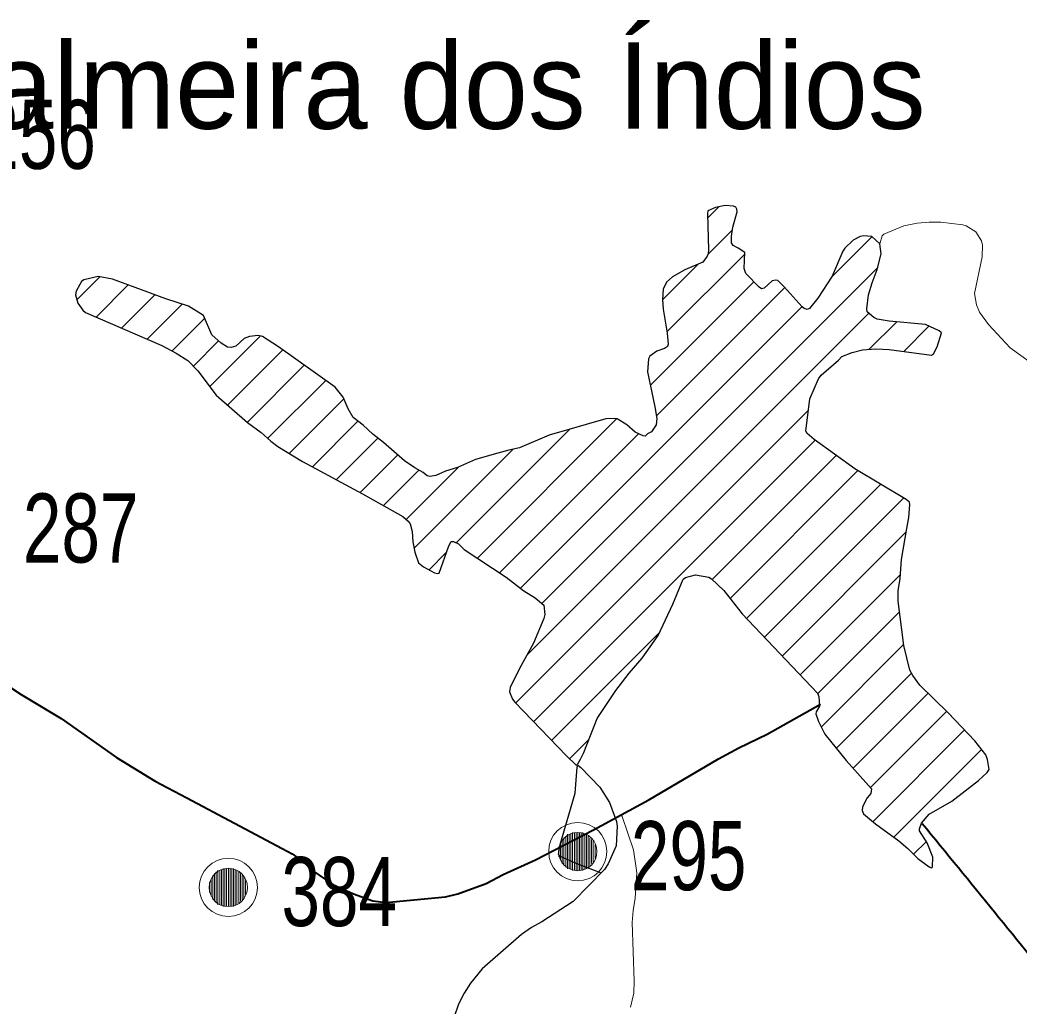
# Model space of a CAD drawing. Extents: x 553962 to 842807, y 8883888 to 9032388.
# Drawn here: x 756321 to 762110, y 8955962 to 8961674 of the extents above; entities that cross this region are included whole.
import ezdxf

# ---------------------------------------------------------------- set-up
doc = ezdxf.new("R2010")
doc.units = 0
doc.header["$LTSCALE"] = 160
for name, color, linetype, lineweight in [('15', 7, 'Continuous', 25), ('28', 7, 'Continuous', 13), ('32', 7, 'Continuous', 13), ('33', 7, 'Continuous', 13)]:
    doc.layers.add(name, color=color, linetype=linetype, lineweight=lineweight)
doc.layers.add('29', color=7, linetype='Continuous')

msp = doc.modelspace()

# ---------------------------------------------------------------- linework, layer by layer
at = {"layer": '15', "lineweight": 13}
for points in [[(762539, 8959785.5), (762526.5, 8959782.1), (762447.5, 8959737.2), (762371.9, 8959688.1), (762188, 8959687.4), (762169, 8959695.8), (762058.2, 8959775.3), (761932.6, 8959909.4), (761880.9, 8959981.3), (761863.6, 8960025), (761852.7, 8960090.2), (761896.3, 8960301.7), (761898.2, 8960370.1), (761891.8, 8960394.3), (761858.6, 8960446.3), (761803.1, 8960482.1), (761785, 8960487.6), (761657.6, 8960503.3), (761588.8, 8960503.3), (761520, 8960497.3), (761442.8, 8960481.4), (761326.7, 8960433.8), (761317.3, 8960424.7), (761303.1, 8960378.2)], [(759805, 8957070.3), (759809.7, 8957060.9), (759876.2, 8956866.7), (759896, 8956733.5), (759886, 8956587.7), (759873.4, 8956514.6), (759867.3, 8956445.9), (759879.8, 8956106.2), (759877.3, 8956037.4), (759858.6, 8955956.3)]]:
    msp.add_lwpolyline(points, dxfattribs=at)
at = {"layer": '15', "lineweight": 40}
for points in [[(755751.2, 8958147.5), (755862.2, 8958064), (755958, 8957996.2), (756032.6, 8957954.2), (756137.7, 8957884), (756214, 8957842.6), (756328.1, 8957767.5), (756559.2, 8957627.5), (756879.8, 8957401.3), (757104, 8957264.6), (757287.1, 8957167.7), (757840.4, 8956875)], [(759805, 8957070.3), (759963.8, 8957157.4), (760368.2, 8957393.4), (760487, 8957457.4), (760649.4, 8957537.9), (760959, 8957710.3)], [(757840.4, 8956875), (757898, 8956844.5), (757957.3, 8956800.7), (758017.3, 8956746), (758132.8, 8956665.6), (758252.6, 8956612), (758364.7, 8956572), (758441.3, 8956562.7), (758786.4, 8956593.9), (758858.3, 8956611.9), (759022.3, 8956672.3), (759120.5, 8956724.4), (759308, 8956809.8), (759644.5, 8956982.5), (759805, 8957070.3)]]:
    msp.add_lwpolyline(points, dxfattribs=at)
at = {"layer": '15'}
msp.add_lwpolyline([(759689.9, 8956732.7), (759543.3, 8956787), (759453.4, 8956827.9), (759441.1, 8956839.4), (759450.5, 8956898), (759538.2, 8957195.8), (759549.6, 8957346.3), (759553.3, 8957357.9), (759571, 8957344.3), (759680.6, 8957229.9), (759737, 8957142.1), (759777.6, 8957031.5), (759780.6, 8957004.8), (759774.7, 8956889.8), (759729.9, 8956785.1), (759706.9, 8956753.4), (759526.3, 8956568.6), (759344.8, 8956450.4), (759284.8, 8956417.4), (759226.1, 8956377.1), (758999, 8956178.4), (758931.1, 8956094.6), (758894, 8956037.2), (758861.3, 8955972.4), (758835.9, 8955899.8)], dxfattribs=at)
at = {"layer": '15', "lineweight": 40}
msp.add_spline([(761549.2, 8957020.4), (762383.1, 8955993.9), (763257, 8954902.9), (764214.4, 8953717.3), (766168.2, 8951324.4), (767086.6, 8950171.6), (770317.8, 8946184.2), (771971, 8944146), (773006.3, 8942876.2), (773223.4, 8942642.3), (773373.7, 8942274.8), (774008.3, 8940921.5), (774359, 8940136.3), (774475.8, 8939919.1), (774642.8, 8939785.5), (774893.3, 8939668.5), (775511.2, 8939484.7), (775928.6, 8939267.5), (776078.9, 8939184), (776379.5, 8938916.7), (776680.1, 8938749.6), (776830.4, 8938582.6), (777398.1, 8938348.7), (777899.1, 8938231.7), (778550.4, 8938482.3), (779134.8, 8938866.6), (779452.1, 8939250.8), (779569, 8939384.5), (779685.9, 8939351.1), (779852.9, 8939217.4), (780086.7, 8939217.4), (780604.3, 8939451.3), (781055.2, 8939618.4), (781439.3, 8939618.4), (781823.3, 8939518.1), (782090.5, 8939401.2), (782290.9, 8939367.8), (782524.7, 8939518.1), (782858.7, 8939618.4), (783192.6, 8939651.8), (783509.9, 8939818.9), (783910.7, 8940119.6), (784278.1, 8940336.8), (784625.2, 8940434.5)], degree=3, dxfattribs=at)
at = {"layer": '28'}
for p, q in [((760304.8, 8960526.5), (760369.6, 8960591.3)), ((760306.1, 8960315.7), (760448.6, 8960458.2)), ((761021.4, 8960182.5), (761258.2, 8960419.3)), ((760069.7, 8959867.1), (760520.2, 8960317.7)), ((759344.6, 8958293.5), (761291.6, 8960240.5)), ((760043.9, 8960053.5), (760251.9, 8960261.5)), ((756650, 8960053.8), (756783.5, 8960187.2)), ((756761.3, 8959952.9), (756948.1, 8960139.7)), ((759973.7, 8959559), (760572.6, 8960158)), ((760008.6, 8959381.8), (760752, 8960125.2)), ((756909.7, 8959889.2), (757102.8, 8960082.2)), ((757058.1, 8959825.5), (757261, 8960028.3)), ((759221.5, 8958382.5), (760852.7, 8960013.8)), ((757202.1, 8959757.3), (757391.2, 8959946.4)), ((759257.3, 8957994.1), (761239.4, 8959976.2)), ((761242.2, 8959766.8), (761400.8, 8959925.4)), ((761441.8, 8959754.3), (761588.1, 8959900.6)), ((757420.1, 8959551), (757713.6, 8959844.6)), ((757325.4, 8959668.4), (757471.9, 8959814.9)), ((757523.9, 8959442.7), (757843.9, 8959762.7)), ((757636.7, 8959343.4), (757968.1, 8959674.7)), ((757755.7, 8959250.2), (758092.3, 8959586.8)), ((757881.7, 8959164.1), (758197.8, 8959480.2)), ((759192.3, 8957716.9), (760889, 8959413.6)), ((758971.3, 8958556.7), (759778.1, 8959363.4)), ((758016.1, 8959086.3), (758279.3, 8959349.6)), ((758848.4, 8958645.9), (759505, 8959302.4)), ((758153.9, 8959012), (758394, 8959252.2)), ((759098.8, 8958472), (759904.1, 8959277.3)), ((759296.2, 8957608.8), (760928, 8959240.6)), ((758604.4, 8958614), (759177.7, 8959187.3)), ((758291.6, 8958937.6), (758509.5, 8959155.5)), ((760332.6, 8958433), (761051, 8959151.5)), ((758427.6, 8958861.4), (758632.5, 8959066.3)), ((758559.2, 8958780.9), (758864.6, 8959086.3)), ((760435.2, 8958323.5), (761175.3, 8959063.6)), ((760531.2, 8958207.4), (761308.2, 8958984.4)), ((760634.4, 8958098.4), (761441.1, 8958905.2)), ((760737.6, 8957989.4), (761456.6, 8958708.5)), ((758691.6, 8958489), (758791.2, 8958588.7)), ((760840.7, 8957880.5), (761423.2, 8958462.9)), ((760942.8, 8957770.4), (761417.8, 8958245.4)), ((759400.2, 8957500.6), (760028.2, 8958128.6)), ((760963.1, 8957578.5), (761440.9, 8958056.4)), ((761050.9, 8957454.2), (761486.8, 8957890.1)), ((761148.1, 8957339.3), (761582.7, 8957773.9)), ((761248.5, 8957227.6), (761690.6, 8957669.7)), ((761262.9, 8957029.8), (761794.6, 8957561.6)), ((759505.2, 8957393.5), (759617.9, 8957506.2)), ((761384.9, 8956939.7), (761893, 8957447.9)), ((761499.1, 8956841.8), (761572.8, 8956915.5))]:
    msp.add_line(p, q, dxfattribs=at)
at = {"layer": '28', "lineweight": 25}
for points in [[(760406.9, 8960599.4), (760351.2, 8960587.4), (760306.3, 8960567.9), (760304.1, 8960553.3), (760309.9, 8960343.7), (760307.6, 8960319.4), (760302.3, 8960306.5), (760277, 8960272.3), (760173.9, 8960227.9), (760102, 8960186.9), (760066.3, 8960155.5), (760048.5, 8960114.9), (760043.8, 8960055.7), (760047.2, 8959999.8), (760070.9, 8959859.8), (760077.3, 8959796.6), (760071.9, 8959782.9), (760055.5, 8959771.5), (760010.4, 8959755.9), (759970.5, 8959727.7), (759962.7, 8959712), (759957.3, 8959636.2), (760000.3, 8959433.2), (760011.1, 8959366.6), (760007.5, 8959329.7), (759980.1, 8959288.4), (759957.5, 8959276), (759943.8, 8959263.8), (759943.8, 8959263.8), (759931.4, 8959264.6), (759884.8, 8959286.2), (759838.1, 8959329.8), (759780.4, 8959363), (759763.1, 8959366.1), (759715.1, 8959363.1), (759387.5, 8959268.5), (759215.8, 8959195.5), (759154.3, 8959182.2), (759089.3, 8959164.5)], [(761303.1, 8960378.2), (761256.6, 8960420.7), (761211, 8960424.4), (761189, 8960420), (761148.3, 8960398.4), (761101, 8960352.7), (761089.5, 8960334.7), (761027.1, 8960191.2), (760943.1, 8960062.8), (760896.2, 8960002.8), (760882, 8959997.4), (760865.7, 8960003.5), (760853.2, 8960013.2), (760749.8, 8960127.6), (760712.2, 8960164.5), (760701.2, 8960167.6), (760679.8, 8960164.2), (760632.4, 8960121), (760616.8, 8960117.8), (760603.7, 8960126.1), (760526.3, 8960205.6), (760516.4, 8960233.9), (760520.7, 8960327.1), (760483.2, 8960353), (760453.9, 8960367.2), (760443.7, 8960384.1), (760443.7, 8960422.2), (760450.8, 8960474.1), (760476.4, 8960562.9), (760474.8, 8960577.8), (760467.9, 8960589.4), (760454.3, 8960595.3), (760406.9, 8960599.4)], [(761456.2, 8958896.2), (761158.8, 8959073.4), (760923.1, 8959244.1), (760881.8, 8959278.4), (760874.4, 8959292.7), (760897, 8959480.3), (760948.2, 8959595.3), (760963.9, 8959617.7), (761063.1, 8959703.5), (761082.5, 8959724.5), (761142.1, 8959747.5), (761202.2, 8959763.2), (761279.4, 8959770.2), (761356.4, 8959765.7), (761602.1, 8959732.9), (761613.8, 8959740.5), (761636.1, 8959780.9), (761661.5, 8959862.7), (761646.6, 8959874.6), (761567.3, 8959909.9), (761356.6, 8959929.5), (761288, 8959941.5), (761269.3, 8959950.7), (761230.4, 8959983.8), (761227.4, 8960000.2), (761237.8, 8960082), (761258.1, 8960151), (761288.7, 8960228.4), (761310.4, 8960320.3), (761303.1, 8960378.2)], [(757025.3, 8960111), (756856.9, 8960173.6), (756774.4, 8960189), (756690.4, 8960169.5), (756676.8, 8960159.2), (756667.8, 8960142.8)], [(756667.8, 8960142.8), (756646.1, 8960103.2), (756641.9, 8960082.9), (756655.4, 8960034.6), (756685.1, 8959993.4), (756700.1, 8959979.2), (757143.4, 8959788.8), (757225.5, 8959744.8), (757292.5, 8959702.4), (757351, 8959642), (757458.4, 8959500.5), (757638.5, 8959341.8), (757717.9, 8959284.2), (757774.1, 8959233.8), (757815.6, 8959204.4), (757958.2, 8959117.6), (758306, 8958929.9), (758539.4, 8958798.4), (758570.9, 8958770.5), (758581.6, 8958755.2), (758594, 8958710.9), (758597.7, 8958651.4), (758608.3, 8958591.8), (758630.7, 8958530.3), (758658.3, 8958506.6), (758722.6, 8958472.6), (758739.5, 8958467.4), (758749.1, 8958469.2), (758804.9, 8958627.7), (758819.6, 8958652.9), (758832.5, 8958653.7), (758862.6, 8958638.9), (758895.1, 8958607.2), (759137.6, 8958446.3), (759240.8, 8958367.8), (759305.9, 8958326.1), (759355.4, 8958284.4), (759361.1, 8958229.7), (759356.1, 8958207.5), (759296.4, 8958064.8), (759214.4, 8957916.7), (759160.7, 8957806.5), (759158.7, 8957795.2)], [(757384.3, 8959963), (757296.5, 8960017), (757165.6, 8960058.9), (757025.3, 8960111)], [(759089.3, 8959164.5), (758959.7, 8959128.9), (758856.5, 8959082.7), (758786.4, 8959061), (758729.8, 8959035.8), (758696.2, 8959030.6), (758679.5, 8959033.6), (758657.5, 8959052.8), (758608.3, 8959079.4), (758549.1, 8959121.3), (758427, 8959226.7), (758365.1, 8959274.5), (758308.6, 8959327.6), (758250.8, 8959371), (758222.4, 8959421.7), (758194.1, 8959488.8), (758147.7, 8959547.5), (757819.2, 8959780.1), (757726.2, 8959841.5), (757701.7, 8959847.4), (757651.1, 8959840.7), (757620.3, 8959829.3), (757571.8, 8959784.6), (757543.6, 8959777.7), (757522.3, 8959779.8), (757486.6, 8959802), (757431.8, 8959850.2), (757384.3, 8959963)], [(761460.2, 8958729), (761471.4, 8958793.2), (761478, 8958868), (761475.3, 8958881.2), (761456.2, 8958896.2)], [(761699.8, 8957660.8), (761534.4, 8957820.5), (761494.3, 8957876.1), (761476.7, 8957908.7), (761441.7, 8958050.3), (761410.2, 8958307.4), (761410.3, 8958367.7), (761421.6, 8958439.5), (761428.9, 8958549.5), (761460.2, 8958729)], [(759588.1, 8957430.5), (759665.6, 8957627.1), (759774.1, 8957789.3), (759851, 8957889.6), (759926.4, 8957977.2), (760019.3, 8958109.5), (760103.6, 8958290.5), (760163.1, 8958434.3), (760177, 8958444.1), (760236, 8958459.9), (760236, 8958459.9), (760311.5, 8958445.7), (760328.1, 8958437.3), (760399.4, 8958368.9), (760505.5, 8958234.5), (760941.1, 8957774.4), (760949.2, 8957754.5), (760953.1, 8957699.6), (760934.3, 8957666.8), (760932.5, 8957654.1), (760946.9, 8957611.2), (760983.8, 8957536.8), (761107.8, 8957384.2), (761255, 8957220.4), (761250.7, 8957192.7), (761230.3, 8957168.3), (761203.2, 8957115.4), (761200.8, 8957095.3), (761208, 8957075.8), (761277.5, 8957017.6), (761412.8, 8956919.4), (761466, 8956875.3), (761523.6, 8956817.2), (761588.2, 8956767.8), (761600.9, 8956762.8), (761607.8, 8956766.9), (761610.8, 8956824.1), (761578.4, 8956906.9), (761533.3, 8956976.3), (761532.5, 8956989.4), (761545, 8957020.8), (761589.6, 8957073.6), (761719.9, 8957149.7), (761874.4, 8957269.1), (761925.5, 8957315.7), (761936.7, 8957332.9), (761927.8, 8957389.9), (761916.5, 8957416.7), (761854.4, 8957499), (761699.8, 8957660.8)], [(759158.7, 8957795.2), (759156.5, 8957782.8), (759174.7, 8957739.3), (759187.4, 8957722), (759486.6, 8957410.7), (759541.3, 8957360.2), (759547, 8957358.6), (759554, 8957364.5), (759569.1, 8957391.3), (759588.1, 8957430.5)]]:
    msp.add_lwpolyline(points, dxfattribs=at)
at = {"layer": '32'}
for p, q in [((759463, 8956927), (759463, 8956787)), ((759473, 8956937), (759473, 8956777)), ((759483, 8956947), (759483, 8956767)), ((759493, 8956957), (759493, 8956757)), ((759503, 8956957), (759503, 8956757)), ((759513, 8956957), (759513, 8956757)), ((759523, 8956967), (759523, 8956747)), ((759533, 8956967), (759533, 8956747)), ((759543, 8956967), (759543, 8956747)), ((759553, 8956967), (759553, 8956747)), ((759563, 8956967), (759563, 8956747)), ((759573, 8956967), (759573, 8956747)), ((759583, 8956967), (759583, 8956747)), ((759593, 8956957), (759593, 8956757)), ((759603, 8956957), (759603, 8956757)), ((759613, 8956947), (759613, 8956767)), ((759623, 8956937), (759623, 8956777)), ((759633, 8956927), (759633, 8956787)), ((759443, 8956887), (759443, 8956827)), ((759453, 8956907), (759453, 8956807)), ((759643, 8956917), (759643, 8956797)), ((759653, 8956897), (759653, 8956817)), ((757498, 8956759), (757498, 8956539)), ((757508, 8956759), (757508, 8956539)), ((757518, 8956759), (757518, 8956539)), ((757528, 8956759), (757528, 8956539)), ((757538, 8956759), (757538, 8956539)), ((757548, 8956759), (757548, 8956539)), ((757558, 8956759), (757558, 8956539)), ((757428, 8956699), (757428, 8956599)), ((757438, 8956719), (757438, 8956579)), ((757448, 8956729), (757448, 8956569)), ((757458, 8956739), (757458, 8956559)), ((757468, 8956749), (757468, 8956549)), ((757478, 8956749), (757478, 8956549)), ((757488, 8956749), (757488, 8956549)), ((757568, 8956749), (757568, 8956549)), ((757578, 8956749), (757578, 8956549)), ((757588, 8956739), (757588, 8956559)), ((757598, 8956729), (757598, 8956569)), ((757608, 8956719), (757608, 8956579)), ((757618, 8956709), (757618, 8956589)), ((757418, 8956679), (757418, 8956619)), ((757628, 8956689), (757628, 8956609))]:
    msp.add_line(p, q, dxfattribs=at)
for centre, radius in [((759553, 8956857), 168.7), ((759553, 8956857), 111), ((757528, 8956649), 168.7), ((757528, 8956649), 111)]:
    msp.add_circle(centre, radius, dxfattribs=at)

# ---------------------------------------------------------------- texts
at = {"layer": '29'}
msp.add_text('Palmeira dos Índios', height=500, dxfattribs=at).set_placement((755696.3, 8961044.2))
at = {"layer": '32', "width": 0.75}
for s, p in [('287', (756337.8, 8958531.3)), ('295', (759860.8, 8956633.3)), ('384', (757835.8, 8956425.3))]:
    msp.add_text(s, height=400, dxfattribs=at).set_placement(p)
at = {"layer": '33', "width": 0.75}
msp.add_text('256', height=400, dxfattribs=at).set_placement((756091.2, 8960812.1))

doc.saveas('drawing.dxf')
